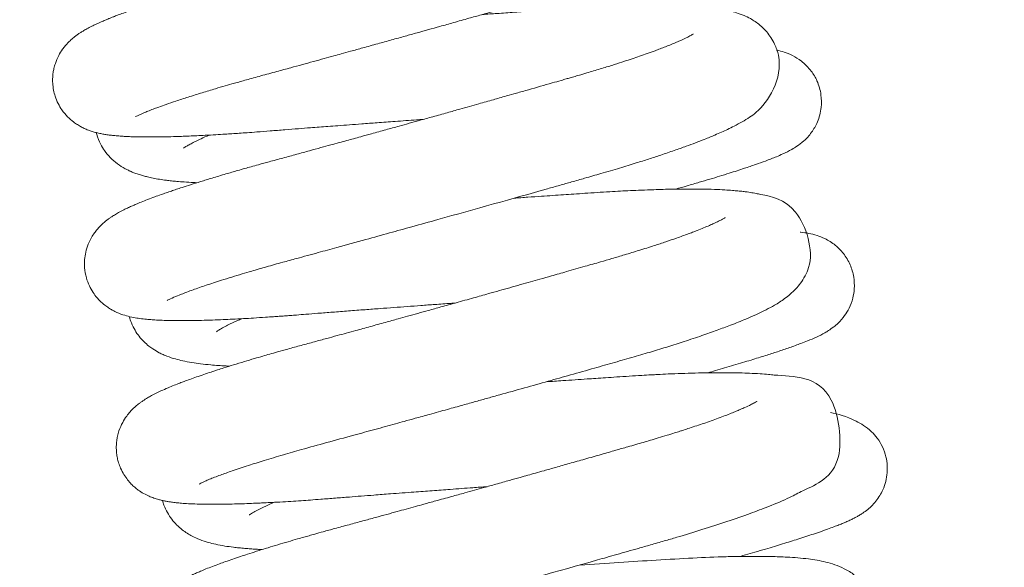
# Model space of a CAD drawing. Header units: inches. Extents: x 0 to 77643, y -44170 to 0.
# Tile 458 of 546: x 76272.43 to 76275.85, y -39523.13 to -39521.23. Entities that reach past the tile are written whole.
import ezdxf

# ---------------------------------------------------------------- set-up
doc = ezdxf.new("R2010")
doc.units = ezdxf.units.IN
doc.header["$MEASUREMENT"] = 0
doc.layers.get('0').update_dxf_attribs({"lineweight": 0})
doc.layers.get('Defpoints').update_dxf_attribs({"lineweight": 0})
doc.styles.get("Standard").update_dxf_attribs({"font": 'arial.ttf', "width": 0.75})
doc.dimstyles.get("Standard").update_dxf_attribs({"dimtxt": 0.18, "dimasz": 0.18, "dimexe": 0.18, "dimexo": 0.0625, "dimgap": 0.09, "dimtad": 0, "dimtih": 1, "dimtoh": 1, "dimdec": 4, "dimzin": 0, "dimdsep": 46, "dimtxsty": 'Standard', "dimcen": 0.09, "dimadec": 0, "dimazin": 0, "dimtfac": 1, "dimtdec": 4, "dimtofl": 0, "dimtmove": 0, "dimatfit": 3, "dimfxl": 1, "dimtolj": 1, "dimtzin": 0, "dimarcsym": 0})

# ---------------------------------------------------------------- blocks, each defined once
blk = doc.blocks.new('*D1798')
at = {"color": 0, "linetype": 'Continuous', "lineweight": -2}
for p, q in [((76255.676, -39499.3347), (76255.676, -39778.2568)), ((76392.3455, -39761.3342), (76392.3455, -39778.2568)), ((76362.3455, -39778.0768), (76285.676, -39778.0768))]:
    blk.add_line(p, q, dxfattribs=at)
at = {"color": 0}
for points in [[(76285.676, -39773.0768), (76285.676, -39783.0768), (76255.676, -39778.0768)], [(76362.3455, -39783.0768), (76362.3455, -39773.0768), (76392.3455, -39778.0768)]]:
    blk.add_solid(points, dxfattribs=at)
at = {"layer": 'Defpoints', "color": 0}
for p in [(76255.676, -39499.2722), (76392.3455, -39761.2717), (76255.676, -39778.0768)]:
    blk.add_point(p, dxfattribs=at)
at = {"linetype": 'Continuous', "lineweight": 20, "ltscale": 12, "insert": (76325.7482, -39757.5668), "char_height": 30, "attachment_point": 5}
blk.add_mtext('\\A1;C', dxfattribs=at)
blk = doc.blocks.new('A$C440D5DCA')
at = {"color": 7, "linetype": 'Continuous'}
for points, knots in [([(200.6, 2518.514), (200.605, 2518.516), (200.627, 2518.529), (200.702, 2518.566), (200.803, 2518.611), (200.924, 2518.663), (201.063, 2518.72), (201.235, 2518.786), (201.432, 2518.859), (201.671, 2518.944), (202.007, 2519.058), (202.423, 2519.193), (202.886, 2519.338), (203.321, 2519.468), (203.696, 2519.578), (204.05, 2519.679), (204.463, 2519.796), (204.953, 2519.93), (205.47, 2520.07), (205.952, 2520.202), (206.377, 2520.318), (206.763, 2520.424), (207.129, 2520.525), (207.451, 2520.613), (207.757, 2520.697), (208.091, 2520.79), (208.514, 2520.906), (208.989, 2521.038), (209.48, 2521.174), (209.936, 2521.301), (210.363, 2521.42), (210.765, 2521.532), (211.188, 2521.65), (211.656, 2521.781), (212.137, 2521.916), (212.6, 2522.046), (213.067, 2522.178), (213.565, 2522.318), (214.067, 2522.46), (214.515, 2522.587), (214.915, 2522.701), (215.313, 2522.814), (215.824, 2522.96), (216.321, 2523.108), (216.769, 2523.245), (217.113, 2523.353), (217.476, 2523.469), (217.876, 2523.601), (218.304, 2523.748), (218.721, 2523.898), (219.127, 2524.051), (219.485, 2524.194), (219.794, 2524.326), (220.073, 2524.454), (220.323, 2524.578), (220.518, 2524.685), (220.656, 2524.767), (220.757, 2524.83), (220.87, 2524.905), (220.987, 2524.992), (221.085, 2525.07), (221.167, 2525.143), (221.248, 2525.22), (221.353, 2525.329), (221.471, 2525.475), (221.591, 2525.656), (221.694, 2525.857), (221.776, 2526.078), (222.062, 2527.281), (220.758, 2528.403), (220.116, 2528.549), (219.894, 2528.598), (219.674, 2528.633), (219.472, 2528.659), (219.265, 2528.681), (219.038, 2528.7), (218.723, 2528.72), (218.346, 2528.734), (217.936, 2528.742), (217.549, 2528.743), (217.149, 2528.74), (216.729, 2528.731), (216.26, 2528.717), (215.767, 2528.698), (215.29, 2528.674), (214.894, 2528.652), (214.538, 2528.63), (214.161, 2528.605), (213.732, 2528.577), (213.298, 2528.547), (212.893, 2528.52), (212.512, 2528.494), (212.138, 2528.468), (211.814, 2528.446), (211.609, 2528.431), (211.532, 2528.426)], [0.829801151, 0.829801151, 0.829801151, 0.829801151, 0.829870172, 0.829958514, 0.830041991, 0.830105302, 0.830188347, 0.83027817, 0.830339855, 0.830438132, 0.830554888, 0.830687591, 0.830826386, 0.830947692, 0.83102904, 0.831106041, 0.831202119, 0.831314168, 0.83143109, 0.831531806, 0.831613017, 0.8316893, 0.831762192, 0.831828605, 0.831876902, 0.831939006, 0.832020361, 0.832117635, 0.832207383, 0.832296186, 0.832372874, 0.832446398, 0.83252094, 0.832610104, 0.83271005, 0.832792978, 0.832874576, 0.832979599, 0.833083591, 0.833172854, 0.833251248, 0.833330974, 0.83342391, 0.833579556, 0.833663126, 0.833736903, 0.833826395, 0.833932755, 0.834047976, 0.834176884, 0.834298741, 0.834430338, 0.834542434, 0.834640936, 0.834762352, 0.834865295, 0.834906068, 0.83495458, 0.835011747, 0.835068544, 0.835117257, 0.835151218, 0.835182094, 0.8352299, 0.835289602, 0.835346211, 0.835398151, 0.835452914, 0.835506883, 0.836188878, 0.836261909, 0.836359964, 0.836439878, 0.836533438, 0.83659511, 0.836673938, 0.836779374, 0.836918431, 0.83703371, 0.837142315, 0.837241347, 0.837350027, 0.837458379, 0.837578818, 0.83768838, 0.837773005, 0.83783221, 0.83791218, 0.838005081, 0.838090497, 0.838168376, 0.838240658, 0.838308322, 0.838379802, 0.838422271, 0.838422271, 0.838422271, 0.838422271]), ([(218.854, 2527.752), (218.854, 2527.751), (218.849, 2527.748), (218.83, 2527.736), (218.798, 2527.717), (218.766, 2527.699), (218.722, 2527.675), (218.668, 2527.647), (218.612, 2527.619), (218.562, 2527.595), (218.507, 2527.569), (218.428, 2527.533), (218.31, 2527.48), (218.134, 2527.406), (217.932, 2527.324), (217.721, 2527.243), (217.53, 2527.172), (217.341, 2527.103), (217.147, 2527.034), (216.939, 2526.963), (216.69, 2526.878), (216.386, 2526.778), (216.024, 2526.663), (215.645, 2526.545), (215.286, 2526.437), (214.961, 2526.341), (214.62, 2526.242), (214.236, 2526.132), (213.818, 2526.013), (213.418, 2525.899), (213.064, 2525.798), (212.748, 2525.708), (212.429, 2525.618), (212.059, 2525.513), (211.634, 2525.393), (211.216, 2525.275), (210.833, 2525.168), (210.444, 2525.059), (210, 2524.934), (209.498, 2524.794), (209.005, 2524.657), (208.557, 2524.533), (208.177, 2524.427), (207.85, 2524.337), (207.524, 2524.247), (207.109, 2524.132), (206.597, 2523.991), (206.039, 2523.838), (205.5, 2523.691), (204.975, 2523.548), (204.506, 2523.421), (204.114, 2523.315), (203.796, 2523.228), (203.486, 2523.142), (203.148, 2523.046), (202.786, 2522.942), (202.324, 2522.807), (201.801, 2522.649), (201.257, 2522.478), (200.881, 2522.354), (200.639, 2522.272), (200.495, 2522.222), (200.32, 2522.16), (200.134, 2522.093), (199.977, 2522.034), (199.858, 2521.988), (199.764, 2521.951), (199.657, 2521.909), (199.533, 2521.857), (199.387, 2521.795), (199.233, 2521.725), (199.065, 2521.644), (198.92, 2521.569), (198.783, 2521.49), (198.679, 2521.425), (198.585, 2521.362), (198.48, 2521.283), (198.363, 2521.186), (198.251, 2521.078), (198.149, 2520.963), (198.047, 2520.832), (197.921, 2520.633), (197.822, 2520.402), (197.764, 2520.199), (197.733, 2520.039), (197.716, 2519.868), (197.716, 2519.663), (197.744, 2519.441), (197.806, 2519.203), (197.903, 2518.969), (198.047, 2518.727), (198.232, 2518.507), (198.418, 2518.345), (198.579, 2518.233), (198.722, 2518.151), (198.853, 2518.089), (198.994, 2518.033), (199.135, 2517.987), (199.279, 2517.948), (199.422, 2517.918), (199.569, 2517.892), (199.72, 2517.872), (199.851, 2517.857), (199.965, 2517.847), (200.063, 2517.84), (200.182, 2517.832), (200.34, 2517.823), (200.592, 2517.814), (200.886, 2517.809), (201.22, 2517.809), (201.55, 2517.813), (201.872, 2517.821), (202.18, 2517.83), (202.452, 2517.841), (202.729, 2517.853), (203.033, 2517.868), (203.36, 2517.886), (203.671, 2517.904), (203.944, 2517.922), (204.199, 2517.939), (204.488, 2517.959), (204.844, 2517.985), (205.281, 2518.02), (205.764, 2518.058), (206.232, 2518.095), (206.631, 2518.126), (206.97, 2518.152), (207.288, 2518.176), (207.638, 2518.202), (208.029, 2518.232), (208.481, 2518.266), (209.009, 2518.305), (209.645, 2518.352), (210.182, 2518.391), (210.509, 2518.415), (210.586, 2518.42)], [0.165448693, 0.165448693, 0.165448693, 0.165448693, 0.165483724, 0.165534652, 0.165576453, 0.165606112, 0.16564631, 0.16570113, 0.165736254, 0.165766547, 0.165796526, 0.16583396, 0.165898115, 0.165976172, 0.166073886, 0.166142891, 0.166208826, 0.16627139, 0.166328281, 0.166389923, 0.166456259, 0.166541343, 0.166638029, 0.166735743, 0.166820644, 0.166891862, 0.166958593, 0.167047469, 0.167140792, 0.167222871, 0.167294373, 0.167355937, 0.167412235, 0.167483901, 0.167573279, 0.167658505, 0.167724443, 0.167791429, 0.167879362, 0.167975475, 0.168073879, 0.168157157, 0.168227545, 0.168288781, 0.168342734, 0.168413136, 0.168526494, 0.168639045, 0.16874099, 0.168849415, 0.168959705, 0.169034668, 0.169100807, 0.169168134, 0.16924162, 0.169331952, 0.169423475, 0.169579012, 0.169733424, 0.169875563, 0.169918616, 0.169964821, 0.170017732, 0.170096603, 0.170161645, 0.170195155, 0.170233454, 0.170273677, 0.170325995, 0.170390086, 0.170468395, 0.170540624, 0.170629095, 0.170693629, 0.170741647, 0.170784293, 0.170828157, 0.170888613, 0.170936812, 0.170971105, 0.171007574, 0.171068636, 0.171133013, 0.171169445, 0.171200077, 0.171232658, 0.171273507, 0.171321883, 0.171365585, 0.171419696, 0.171472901, 0.171538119, 0.171600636, 0.171639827, 0.171679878, 0.171725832, 0.171775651, 0.17182457, 0.171888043, 0.171949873, 0.17200982, 0.172080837, 0.172148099, 0.172188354, 0.172226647, 0.172272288, 0.172335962, 0.172421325, 0.172549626, 0.172650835, 0.172748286, 0.172854, 0.172930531, 0.17300347, 0.173070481, 0.17314315, 0.173230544, 0.173305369, 0.173359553, 0.173416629, 0.173475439, 0.173548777, 0.173645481, 0.173749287, 0.173843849, 0.173923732, 0.17398252, 0.174039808, 0.174105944, 0.174180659, 0.174259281, 0.17435702, 0.174471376, 0.174607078, 0.174648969, 0.174648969, 0.174648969, 0.174648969]), ([(201.697, 2512.139), (201.697, 2512.14), (201.7, 2512.141), (201.739, 2512.164), (201.894, 2512.238), (202.193, 2512.361), (202.568, 2512.502), (203.039, 2512.665), (203.502, 2512.816), (203.927, 2512.948), (204.282, 2513.056), (204.677, 2513.173), (205.144, 2513.307), (205.667, 2513.454), (206.264, 2513.616), (206.892, 2513.787), (207.692, 2514.006), (208.519, 2514.233), (209.394, 2514.475), (210.229, 2514.706), (212.073, 2515.218), (213.84, 2515.714), (215.32, 2516.132), (215.749, 2516.254), (216.23, 2516.391), (216.79, 2516.55), (217.391, 2516.728), (217.94, 2516.895), (218.413, 2517.045), (218.855, 2517.19), (219.294, 2517.338), (219.691, 2517.479), (220.038, 2517.608), (220.373, 2517.737), (220.753, 2517.893), (221.094, 2518.044), (221.404, 2518.196), (221.653, 2518.33), (221.905, 2518.488), (222.426, 2518.837), (223.17, 2519.95), (222.781, 2521.074), (222.537, 2521.442), (222.254, 2521.716), (221.964, 2521.908), (221.696, 2522.034), (221.459, 2522.119), (221.22, 2522.183), (220.995, 2522.229), (220.761, 2522.267), (220.54, 2522.294), (220.288, 2522.319), (219.985, 2522.342), (219.617, 2522.359), (219.239, 2522.37), (218.862, 2522.374), (218.461, 2522.373), (218.031, 2522.367), (217.614, 2522.356), (217.204, 2522.342), (216.763, 2522.323), (216.278, 2522.299), (215.78, 2522.27), (215.33, 2522.24), (214.867, 2522.209), (214.35, 2522.174), (213.765, 2522.135), (213.182, 2522.094), (212.808, 2522.069), (212.637, 2522.057), (212.637, 2522.057)], [0.816938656, 0.816938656, 0.816938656, 0.816938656, 0.816961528, 0.817039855, 0.817222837, 0.817371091, 0.817549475, 0.817713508, 0.817877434, 0.817981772, 0.818075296, 0.818160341, 0.818284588, 0.818412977, 0.818519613, 0.818676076, 0.818807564, 0.819005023, 0.819162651, 0.819308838, 0.81947703, 0.82019648, 0.820279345, 0.820364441, 0.820457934, 0.820578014, 0.82072209, 0.820856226, 0.820960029, 0.821067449, 0.821193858, 0.82131358, 0.821410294, 0.821510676, 0.821639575, 0.82180877, 0.821906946, 0.822031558, 0.822149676, 0.822262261, 0.822799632, 0.822885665, 0.822993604, 0.823076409, 0.823184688, 0.823261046, 0.823364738, 0.823457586, 0.82355397, 0.823644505, 0.823739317, 0.823810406, 0.823928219, 0.824060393, 0.824171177, 0.824274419, 0.82438425, 0.824497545, 0.824606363, 0.824689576, 0.824786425, 0.824907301, 0.82500686, 0.825102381, 0.825184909, 0.825286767, 0.825408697, 0.825522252, 0.825616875, 0.825616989, 0.825616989, 0.825616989, 0.825616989]), ([(219.959, 2521.382), (219.959, 2521.383), (219.945, 2521.372), (219.903, 2521.347), (219.839, 2521.311), (219.779, 2521.281), (219.718, 2521.25), (219.664, 2521.224), (219.603, 2521.195), (219.509, 2521.152), (219.37, 2521.091), (219.192, 2521.017), (219.001, 2520.941), (218.815, 2520.87), (218.645, 2520.806), (218.495, 2520.751), (218.32, 2520.689), (218.1, 2520.612), (217.837, 2520.523), (217.546, 2520.427), (217.198, 2520.315), (216.785, 2520.186), (216.394, 2520.068), (216.08, 2519.976), (215.866, 2519.914), (215.696, 2519.865), (215.536, 2519.819), (215.327, 2519.759), (214.898, 2519.636), (214.379, 2519.488), (213.846, 2519.337), (213.508, 2519.241), (213.241, 2519.165), (212.92, 2519.075), (212.465, 2518.946), (211.929, 2518.796), (211.4, 2518.647), (210.931, 2518.516), (210.489, 2518.393), (210.097, 2518.284), (209.706, 2518.175), (209.271, 2518.055), (208.828, 2517.932), (208.455, 2517.829), (208.17, 2517.751), (207.92, 2517.682), (207.654, 2517.609), (207.354, 2517.527), (207.012, 2517.433), (206.618, 2517.325), (206.176, 2517.205), (205.707, 2517.077), (205.263, 2516.958), (204.897, 2516.857), (204.618, 2516.78), (204.379, 2516.713), (204.084, 2516.629), (203.701, 2516.518), (203.27, 2516.39), (202.863, 2516.266), (202.515, 2516.157), (202.241, 2516.068), (202.021, 2515.996), (201.837, 2515.934), (201.658, 2515.873), (201.465, 2515.805), (201.247, 2515.726), (201.015, 2515.639), (200.801, 2515.555), (200.625, 2515.483), (200.483, 2515.421), (200.34, 2515.357), (200.18, 2515.28), (200.017, 2515.195), (199.869, 2515.11), (199.754, 2515.036), (199.656, 2514.967), (199.557, 2514.892), (199.444, 2514.795), (199.336, 2514.687), (199.237, 2514.573), (199.14, 2514.444), (199.04, 2514.28), (198.941, 2514.072), (198.865, 2513.831), (198.821, 2513.551), (198.82, 2513.251), (198.875, 2512.94), (198.982, 2512.651), (199.112, 2512.42), (199.245, 2512.245), (199.371, 2512.111), (199.499, 2511.997), (199.624, 2511.904), (199.758, 2511.82), (199.937, 2511.726), (200.165, 2511.637), (200.406, 2511.572), (200.636, 2511.528), (200.859, 2511.498), (201.063, 2511.478), (201.281, 2511.462), (201.514, 2511.451), (201.776, 2511.443), (202.032, 2511.44), (202.28, 2511.44), (202.558, 2511.442), (202.885, 2511.449), (203.253, 2511.46), (203.615, 2511.474), (203.973, 2511.49), (204.327, 2511.508), (204.706, 2511.53), (205.057, 2511.553), (205.354, 2511.573), (205.578, 2511.589), (205.772, 2511.603), (205.975, 2511.618), (206.221, 2511.637), (206.538, 2511.663), (206.953, 2511.695), (207.443, 2511.733), (207.989, 2511.776), (208.54, 2511.818), (209.067, 2511.858), (209.555, 2511.894), (210.028, 2511.929), (210.505, 2511.965), (211.01, 2512.001), (211.407, 2512.03), (211.641, 2512.047), (211.691, 2512.051)], [0.178304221, 0.178304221, 0.178304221, 0.178304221, 0.178369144, 0.178454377, 0.178507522, 0.178565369, 0.1786045, 0.178635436, 0.178665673, 0.178713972, 0.178789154, 0.178870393, 0.178947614, 0.179015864, 0.179075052, 0.179122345, 0.179165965, 0.179243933, 0.179317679, 0.179391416, 0.179483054, 0.179589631, 0.179698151, 0.179759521, 0.179804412, 0.179841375, 0.17987158, 0.179909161, 0.179975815, 0.180143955, 0.180228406, 0.180295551, 0.180344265, 0.18038474, 0.180483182, 0.180606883, 0.18069043, 0.180783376, 0.180871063, 0.1809393, 0.181004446, 0.181090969, 0.181185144, 0.181256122, 0.18130385, 0.181349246, 0.181400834, 0.18145853, 0.181525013, 0.181603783, 0.181694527, 0.181793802, 0.181895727, 0.181977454, 0.182033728, 0.182082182, 0.182139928, 0.182238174, 0.182356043, 0.182461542, 0.182557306, 0.182643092, 0.182699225, 0.182756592, 0.182814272, 0.182872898, 0.182951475, 0.183043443, 0.18313318, 0.183208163, 0.18326504, 0.18332479, 0.183406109, 0.18349666, 0.183569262, 0.183628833, 0.183666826, 0.183708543, 0.183764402, 0.18380979, 0.183847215, 0.183886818, 0.183932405, 0.183975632, 0.184038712, 0.184090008, 0.184147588, 0.184216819, 0.184276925, 0.184331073, 0.184377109, 0.184415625, 0.184449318, 0.184491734, 0.184529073, 0.184566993, 0.184662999, 0.184763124, 0.184863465, 0.184963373, 0.185059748, 0.185133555, 0.185235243, 0.185336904, 0.185422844, 0.185501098, 0.185580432, 0.185684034, 0.18579103, 0.185888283, 0.185971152, 0.186063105, 0.186146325, 0.186238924, 0.186302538, 0.186343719, 0.186384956, 0.186427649, 0.186472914, 0.186539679, 0.186624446, 0.186725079, 0.186831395, 0.186942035, 0.187039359, 0.187127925, 0.187212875, 0.187299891, 0.187389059, 0.187488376, 0.187515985, 0.187515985, 0.187515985, 0.187515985]), ([(219.348, 2516), (219.482, 2516.038), (219.761, 2516.118), (220.157, 2516.234), (220.531, 2516.345), (220.878, 2516.451), (221.288, 2516.578), (221.71, 2516.714), (222.125, 2516.855), (222.499, 2516.989), (222.806, 2517.107), (223.101, 2517.234), (223.324, 2517.342), (223.556, 2517.483), (223.786, 2517.65), (224.062, 2517.942), (224.294, 2518.345), (224.414, 2518.799), (224.408, 2519.294), (224.281, 2519.732), (224.041, 2520.137), (223.731, 2520.444), (223.391, 2520.65), (223.106, 2520.76), (222.94, 2520.803), (222.859, 2520.82), (222.85, 2520.822)], [0.82533871, 0.82533871, 0.82533871, 0.82533871, 0.825435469, 0.825544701, 0.825644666, 0.825739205, 0.825842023, 0.826015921, 0.826161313, 0.82629998, 0.826480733, 0.826598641, 0.826770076, 0.826853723, 0.826950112, 0.827047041, 0.827132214, 0.827235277, 0.827319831, 0.827417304, 0.827494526, 0.827596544, 0.827681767, 0.827771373, 0.827862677, 0.827873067, 0.827873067, 0.827873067, 0.827873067]), ([(199.231, 2517.961), (199.237, 2517.938), (199.274, 2517.805), (199.365, 2517.579), (199.522, 2517.321), (199.726, 2517.076), (199.977, 2516.862), (200.185, 2516.733), (200.345, 2516.652), (200.455, 2516.602), (200.579, 2516.553), (200.727, 2516.501), (200.869, 2516.46), (201.028, 2516.419), (201.205, 2516.381), (201.433, 2516.34), (201.642, 2516.311), (201.843, 2516.287), (202.049, 2516.266), (202.299, 2516.246), (202.535, 2516.231), (202.685, 2516.224), (202.725, 2516.222)], [0.167095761, 0.167095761, 0.167095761, 0.167095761, 0.167111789, 0.167186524, 0.167247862, 0.167317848, 0.167401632, 0.167496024, 0.167534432, 0.167571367, 0.167617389, 0.16767664, 0.167733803, 0.167790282, 0.167868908, 0.167953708, 0.168041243, 0.168105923, 0.168168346, 0.168253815, 0.168354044, 0.168389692, 0.168389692, 0.168389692, 0.168389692]), ([(202.26, 2517.419), (202.26, 2517.419), (202.263, 2517.421), (202.297, 2517.446), (202.387, 2517.502), (202.563, 2517.599), (202.808, 2517.721), (203.052, 2517.829), (203.154, 2517.872)], [0.8343070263, 0.8343070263, 0.8343070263, 0.8343070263, 0.8343321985, 0.834434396, 0.8345326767, 0.8346228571, 0.834809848, 0.8349292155, 0.8349292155, 0.8349292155, 0.8349292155]), ([(202.801, 2505.77), (202.801, 2505.77), (202.807, 2505.771), (202.851, 2505.798), (202.983, 2505.86), (203.204, 2505.954), (203.511, 2506.074), (203.964, 2506.235), (204.478, 2506.406), (205.071, 2506.592), (205.694, 2506.778), (206.41, 2506.984), (207.226, 2507.208), (207.967, 2507.41), (208.533, 2507.564), (208.9, 2507.665), (209.26, 2507.764), (209.603, 2507.858), (209.947, 2507.953), (210.341, 2508.062), (210.84, 2508.2), (211.394, 2508.353), (211.932, 2508.503), (212.401, 2508.633), (212.826, 2508.752), (213.388, 2508.909), (214.09, 2509.105), (214.909, 2509.335), (215.723, 2509.564), (216.494, 2509.782), (217.23, 2509.992), (217.891, 2510.18), (218.505, 2510.361), (219.086, 2510.538), (219.674, 2510.725), (220.249, 2510.917), (220.785, 2511.105), (221.295, 2511.295), (221.74, 2511.473), (222.148, 2511.651), (222.474, 2511.807), (222.745, 2511.954), (222.954, 2512.081), (223.133, 2512.202), (223.322, 2512.35), (223.505, 2512.523), (223.684, 2512.735), (223.839, 2512.978), (224.194, 2513.743), (223.606, 2515.587), (222.59, 2515.752), (222.127, 2515.855), (221.971, 2515.881), (221.819, 2515.903), (221.674, 2515.921), (221.506, 2515.939), (221.294, 2515.957), (221.032, 2515.975), (220.671, 2515.992), (220.229, 2516.003), (219.734, 2516.005), (219.294, 2516), (218.913, 2515.992), (218.555, 2515.981), (218.176, 2515.967), (217.788, 2515.95), (217.425, 2515.931), (217.04, 2515.909), (216.628, 2515.884), (216.211, 2515.856), (215.82, 2515.83), (215.448, 2515.804), (215.073, 2515.779), (214.663, 2515.751), (214.216, 2515.72), (213.896, 2515.698), (213.734, 2515.687)], [0.804147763, 0.804147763, 0.804147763, 0.804147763, 0.804166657, 0.804278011, 0.804413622, 0.804511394, 0.80469396, 0.804851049, 0.805035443, 0.805193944, 0.80536588, 0.805518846, 0.805712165, 0.805909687, 0.805984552, 0.806056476, 0.806129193, 0.806197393, 0.806256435, 0.806328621, 0.806423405, 0.806540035, 0.80664085, 0.806725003, 0.806802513, 0.806878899, 0.807039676, 0.807197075, 0.807345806, 0.807512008, 0.807656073, 0.807799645, 0.80793365, 0.808064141, 0.808203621, 0.808364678, 0.808515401, 0.808658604, 0.808837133, 0.808968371, 0.809120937, 0.809248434, 0.80933336, 0.80941606, 0.8095069, 0.809597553, 0.809670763, 0.80974694, 0.809819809, 0.810252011, 0.810683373, 0.810749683, 0.810831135, 0.810875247, 0.810930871, 0.811001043, 0.811066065, 0.811159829, 0.811275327, 0.811419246, 0.811560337, 0.811686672, 0.811765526, 0.811844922, 0.811945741, 0.81202928, 0.812105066, 0.812183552, 0.812275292, 0.812362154, 0.812437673, 0.812509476, 0.812581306, 0.812654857, 0.812743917, 0.812833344, 0.812833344, 0.812833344, 0.812833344]), ([(221.062, 2515.011), (221.062, 2515.011), (221.06, 2515.009), (221.042, 2514.998), (221, 2514.973), (220.937, 2514.938), (220.84, 2514.889), (220.767, 2514.853), (220.661, 2514.804), (220.515, 2514.739), (220.323, 2514.658), (220.12, 2514.577), (219.939, 2514.507), (219.709, 2514.421), (219.401, 2514.31), (219.009, 2514.175), (218.576, 2514.032), (218.097, 2513.881), (217.602, 2513.73), (217.154, 2513.597), (216.697, 2513.465), (216.175, 2513.316), (215.605, 2513.153), (215.079, 2513.003), (214.661, 2512.885), (214.304, 2512.784), (213.956, 2512.686), (213.594, 2512.584), (213.223, 2512.479), (212.804, 2512.362), (212.303, 2512.221), (211.75, 2512.067), (211.226, 2511.921), (210.784, 2511.798), (210.397, 2511.691), (210.047, 2511.594), (209.671, 2511.49), (209.239, 2511.371), (208.748, 2511.236), (208.295, 2511.112), (207.915, 2511.008), (207.578, 2510.916), (207.208, 2510.816), (206.788, 2510.701), (206.337, 2510.58), (205.911, 2510.463), (205.55, 2510.362), (205.261, 2510.28), (204.994, 2510.203), (204.701, 2510.117), (204.36, 2510.016), (204.002, 2509.907), (203.692, 2509.81), (203.47, 2509.739), (203.326, 2509.692), (203.16, 2509.638), (202.966, 2509.573), (202.714, 2509.486), (202.485, 2509.405), (202.296, 2509.336), (202.115, 2509.267), (201.926, 2509.194), (201.705, 2509.103), (201.491, 2509.009), (201.29, 2508.913), (201.148, 2508.839), (201.044, 2508.78), (200.972, 2508.738), (200.89, 2508.686), (200.802, 2508.627), (200.728, 2508.572), (200.65, 2508.511), (200.56, 2508.434), (200.483, 2508.359), (200.404, 2508.275), (200.348, 2508.209), (200.262, 2508.098), (200.138, 2507.906), (200.031, 2507.663), (199.97, 2507.443), (199.938, 2507.262), (199.924, 2507.064), (199.933, 2506.863), (199.963, 2506.672), (200.008, 2506.498), (200.08, 2506.305), (200.186, 2506.102), (200.314, 2505.92), (200.442, 2505.775), (200.568, 2505.658), (200.712, 2505.545), (200.885, 2505.437), (201.063, 2505.349), (201.24, 2505.281), (201.383, 2505.238), (201.511, 2505.205), (201.631, 2505.18), (201.751, 2505.159), (201.867, 2505.142), (201.993, 2505.126), (202.155, 2505.11), (202.379, 2505.093), (202.651, 2505.08), (202.942, 2505.073), (203.219, 2505.07), (203.45, 2505.071), (203.664, 2505.073), (203.904, 2505.077), (204.2, 2505.085), (204.522, 2505.096), (204.796, 2505.108), (205.032, 2505.119), (205.288, 2505.131), (205.613, 2505.149), (205.975, 2505.171), (206.328, 2505.194), (206.673, 2505.218), (207.069, 2505.248), (207.519, 2505.283), (207.99, 2505.321), (208.437, 2505.355), (208.912, 2505.392), (209.519, 2505.439), (210.195, 2505.49), (210.889, 2505.542), (211.572, 2505.592), (212.207, 2505.639), (212.633, 2505.67), (212.797, 2505.681)], [0.191171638, 0.191171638, 0.191171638, 0.191171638, 0.19120127, 0.191260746, 0.19131703, 0.191380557, 0.191455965, 0.191503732, 0.191557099, 0.191636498, 0.191727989, 0.191814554, 0.191877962, 0.19193021, 0.192058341, 0.192166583, 0.19227758, 0.192412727, 0.192533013, 0.192633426, 0.192721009, 0.192834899, 0.1929679, 0.193073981, 0.193152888, 0.193216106, 0.193283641, 0.193355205, 0.193424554, 0.193495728, 0.193593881, 0.193708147, 0.193806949, 0.193888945, 0.193956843, 0.19402557, 0.194087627, 0.19417097, 0.19427382, 0.194372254, 0.194437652, 0.194500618, 0.194575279, 0.194664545, 0.194762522, 0.194862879, 0.194944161, 0.195006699, 0.19506262, 0.195133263, 0.195219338, 0.195318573, 0.195413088, 0.19547501, 0.195511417, 0.195539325, 0.195618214, 0.195700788, 0.195778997, 0.195849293, 0.195905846, 0.19598323, 0.196073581, 0.196184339, 0.196275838, 0.196363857, 0.196396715, 0.196432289, 0.196472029, 0.196516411, 0.19655238, 0.196582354, 0.196625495, 0.196664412, 0.196686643, 0.196710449, 0.196737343, 0.196798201, 0.196868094, 0.196908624, 0.196940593, 0.196979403, 0.197026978, 0.197061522, 0.197093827, 0.197134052, 0.197185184, 0.19723173, 0.197272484, 0.197308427, 0.197345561, 0.197401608, 0.197462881, 0.197520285, 0.197582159, 0.19763099, 0.197679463, 0.197737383, 0.197790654, 0.19783283, 0.197906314, 0.198001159, 0.198114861, 0.198228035, 0.1983192, 0.198397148, 0.198451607, 0.198516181, 0.198610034, 0.198706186, 0.198779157, 0.198824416, 0.198884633, 0.198969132, 0.199057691, 0.199136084, 0.1992069, 0.199284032, 0.199390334, 0.199488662, 0.199570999, 0.199656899, 0.199767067, 0.199920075, 0.200037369, 0.200151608, 0.200294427, 0.200383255, 0.200383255, 0.200383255, 0.200383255]), ([(220.466, 2509.632), (220.554, 2509.657), (220.861, 2509.744), (221.374, 2509.894), (221.954, 2510.069), (222.457, 2510.226), (222.903, 2510.37), (223.316, 2510.51), (223.656, 2510.633), (223.963, 2510.752), (224.229, 2510.865), (224.47, 2510.984), (224.656, 2511.095), (224.813, 2511.203), (225.004, 2511.365), (225.202, 2511.587), (225.379, 2511.878), (225.501, 2512.199), (225.56, 2512.568), (225.542, 2512.966), (225.416, 2513.39), (225.186, 2513.771), (224.876, 2514.083), (224.527, 2514.294), (224.226, 2514.408), (223.951, 2514.474), (223.774, 2514.499), (223.678, 2514.51), (223.669, 2514.511)], [0.812531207, 0.812531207, 0.812531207, 0.812531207, 0.812594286, 0.812755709, 0.812924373, 0.813076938, 0.813215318, 0.813371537, 0.813538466, 0.813648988, 0.813807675, 0.813967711, 0.814031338, 0.814107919, 0.814166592, 0.814247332, 0.814309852, 0.814383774, 0.814448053, 0.814527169, 0.814612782, 0.814702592, 0.814785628, 0.814885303, 0.814972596, 0.815082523, 0.815205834, 0.815218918, 0.815218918, 0.815218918, 0.815218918]), ([(200.382, 2511.571), (200.402, 2511.499), (200.456, 2511.338), (200.573, 2511.103), (200.712, 2510.9), (200.888, 2510.703), (201.047, 2510.564), (201.226, 2510.434), (201.394, 2510.337), (201.557, 2510.259), (201.744, 2510.182), (201.968, 2510.109), (202.252, 2510.038), (202.537, 2509.985), (202.862, 2509.939), (203.168, 2509.907), (203.457, 2509.884), (203.677, 2509.871), (203.806, 2509.864), (203.859, 2509.861)], [0.179972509, 0.179972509, 0.179972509, 0.179972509, 0.180020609, 0.180082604, 0.18014225, 0.180197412, 0.180256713, 0.180303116, 0.18037982, 0.180430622, 0.18047894, 0.180592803, 0.180693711, 0.180818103, 0.180927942, 0.181051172, 0.181140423, 0.181210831, 0.181258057, 0.181258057, 0.181258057, 0.181258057]), ([(203.404, 2511.053), (203.405, 2511.048), (203.433, 2511.086), (203.536, 2511.143), (203.689, 2511.229), (203.908, 2511.338), (204.111, 2511.431), (204.256, 2511.494), (204.284, 2511.506)], [0.8214637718, 0.8214637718, 0.8214637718, 0.8214637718, 0.8215717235, 0.8216790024, 0.8217988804, 0.8218961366, 0.8220374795, 0.8220709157, 0.8220709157, 0.8220709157, 0.8220709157]), ([(203.907, 2499.401), (203.907, 2499.4), (203.909, 2499.402), (203.933, 2499.415), (203.99, 2499.444), (204.072, 2499.483), (204.193, 2499.536), (204.344, 2499.597), (204.496, 2499.657), (204.642, 2499.712), (204.799, 2499.769), (205.758, 2500.109), (208.178, 2500.804), (212.493, 2501.976), (215.388, 2502.789), (216.963, 2503.233), (217.312, 2503.332), (217.679, 2503.436), (218.069, 2503.546), (218.495, 2503.668), (218.94, 2503.795), (219.546, 2503.972), (220.292, 2504.199), (221.151, 2504.477), (221.919, 2504.744), (222.651, 2505.022), (223.267, 2505.277), (224.015, 2505.685), (225.275, 2506.151), (224.824, 2509.609), (223.33, 2509.485), (222.546, 2509.577), (222.263, 2509.598), (221.931, 2509.616), (221.587, 2509.628), (221.254, 2509.634), (220.892, 2509.635), (220.485, 2509.632), (220.027, 2509.623), (219.561, 2509.609), (219.122, 2509.591), (218.769, 2509.574), (218.464, 2509.558), (218.137, 2509.54), (217.739, 2509.515), (217.32, 2509.487), (216.932, 2509.461), (216.589, 2509.438), (216.097, 2509.404), (215.523, 2509.365), (215.043, 2509.332), (214.85, 2509.318)], [0.791398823, 0.791398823, 0.791398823, 0.791398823, 0.791422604, 0.791498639, 0.79157539, 0.791636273, 0.791728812, 0.79182246, 0.791890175, 0.7919516, 0.792014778, 0.792082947, 0.793042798, 0.793760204, 0.794554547, 0.794616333, 0.794686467, 0.794762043, 0.794838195, 0.794924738, 0.795027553, 0.795122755, 0.795324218, 0.795542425, 0.795768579, 0.795966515, 0.796237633, 0.796435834, 0.797004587, 0.797436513, 0.798163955, 0.798238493, 0.798343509, 0.798465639, 0.798570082, 0.79866527, 0.798759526, 0.798873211, 0.798988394, 0.799104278, 0.799208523, 0.799289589, 0.799337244, 0.799407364, 0.799498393, 0.799586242, 0.799662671, 0.799729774, 0.799788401, 0.799948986, 0.800056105, 0.800056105, 0.800056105, 0.800056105]), ([(222.168, 2508.642), (222.168, 2508.642), (222.167, 2508.642), (222.149, 2508.629), (222.097, 2508.599), (222.016, 2508.555), (221.926, 2508.509), (221.777, 2508.439), (221.604, 2508.363), (221.443, 2508.295), (221.269, 2508.225), (221.062, 2508.145), (220.832, 2508.058), (220.584, 2507.969), (220.336, 2507.882), (220.081, 2507.795), (219.844, 2507.717), (219.644, 2507.652), (219.473, 2507.597), (219.284, 2507.537), (219.035, 2507.46), (218.755, 2507.375), (218.478, 2507.292), (218.22, 2507.216), (217.958, 2507.141), (217.641, 2507.05), (217.242, 2506.936), (216.747, 2506.794), (216.209, 2506.641), (215.681, 2506.492), (215.208, 2506.358), (214.813, 2506.246), (214.49, 2506.155), (214.214, 2506.078), (213.915, 2505.994), (213.546, 2505.89), (213.124, 2505.773), (212.719, 2505.66), (212.358, 2505.559), (211.981, 2505.454), (211.532, 2505.33), (211.057, 2505.198), (210.642, 2505.084), (210.3, 2504.99), (209.991, 2504.905), (209.661, 2504.814), (209.303, 2504.716), (208.904, 2504.607), (208.465, 2504.488), (207.994, 2504.359), (207.536, 2504.236), (207.143, 2504.128), (206.847, 2504.046), (206.624, 2503.983), (206.423, 2503.926), (206.178, 2503.856), (205.878, 2503.769), (205.536, 2503.667), (205.167, 2503.556), (204.817, 2503.447), (204.499, 2503.345), (204.224, 2503.255), (203.967, 2503.168), (203.727, 2503.084), (203.494, 2503.001), (203.267, 2502.916), (203.047, 2502.83), (202.861, 2502.754), (202.711, 2502.69), (202.572, 2502.628), (202.446, 2502.568), (202.331, 2502.51), (202.239, 2502.461), (202.154, 2502.414), (202.069, 2502.363), (201.974, 2502.303), (201.868, 2502.23), (201.766, 2502.151), (201.672, 2502.07), (201.575, 2501.977), (201.473, 2501.866), (201.354, 2501.712), (201.235, 2501.518), (201.129, 2501.273), (201.052, 2500.988), (201.025, 2500.702), (201.043, 2500.451), (201.078, 2500.261), (201.13, 2500.078), (201.208, 2499.888), (201.306, 2499.712), (201.412, 2499.562), (201.53, 2499.423), (201.677, 2499.285), (201.799, 2499.191), (201.922, 2499.11), (202.03, 2499.048), (202.201, 2498.966), (202.362, 2498.906), (202.534, 2498.855), (202.683, 2498.821), (202.857, 2498.788), (203.062, 2498.76), (203.328, 2498.734), (203.616, 2498.716), (203.956, 2498.705), (204.316, 2498.7), (204.713, 2498.702), (205.093, 2498.71), (205.419, 2498.72), (205.731, 2498.731), (206.038, 2498.744), (206.388, 2498.762), (206.724, 2498.78), (207.027, 2498.799), (207.31, 2498.817), (207.671, 2498.841), (208.142, 2498.875), (208.695, 2498.92), (209.225, 2498.961), (209.722, 2499), (210.147, 2499.033), (210.508, 2499.061), (210.81, 2499.083), (211.105, 2499.106), (211.393, 2499.128), (211.706, 2499.151), (212.083, 2499.179), (212.525, 2499.212), (213.019, 2499.248), (213.478, 2499.281), (213.779, 2499.303), (213.902, 2499.312)], [0.204038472, 0.204038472, 0.204038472, 0.204038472, 0.204044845, 0.204129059, 0.20420464, 0.204269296, 0.20432367, 0.204441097, 0.204520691, 0.204584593, 0.204655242, 0.204733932, 0.204815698, 0.20489453, 0.204973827, 0.20504341, 0.205114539, 0.205167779, 0.20520241, 0.205247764, 0.205311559, 0.20538657, 0.205448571, 0.205504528, 0.205561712, 0.205623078, 0.205710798, 0.205815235, 0.205930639, 0.206036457, 0.206128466, 0.206206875, 0.206264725, 0.20631396, 0.206364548, 0.206434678, 0.206523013, 0.206602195, 0.20666286, 0.206726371, 0.206814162, 0.206916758, 0.206995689, 0.207051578, 0.207113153, 0.207174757, 0.207244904, 0.207324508, 0.207413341, 0.207511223, 0.207616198, 0.207704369, 0.20776767, 0.207813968, 0.207855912, 0.207905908, 0.20798473, 0.208073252, 0.208161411, 0.208270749, 0.208358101, 0.208434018, 0.208517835, 0.208599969, 0.208672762, 0.208761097, 0.20885231, 0.208933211, 0.208994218, 0.20905155, 0.209124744, 0.209176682, 0.209221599, 0.209263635, 0.209303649, 0.209350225, 0.209401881, 0.209453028, 0.209489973, 0.209526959, 0.209574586, 0.209614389, 0.20967488, 0.209730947, 0.209786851, 0.209856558, 0.209902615, 0.209936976, 0.209970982, 0.21001571, 0.2100606, 0.210092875, 0.210129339, 0.210176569, 0.210219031, 0.210246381, 0.210286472, 0.210327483, 0.210395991, 0.210469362, 0.210525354, 0.210587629, 0.210698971, 0.210799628, 0.210937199, 0.211049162, 0.211182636, 0.211312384, 0.211426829, 0.211521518, 0.211583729, 0.211675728, 0.211759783, 0.211843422, 0.211916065, 0.21197042, 0.212035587, 0.212155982, 0.212274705, 0.21238003, 0.212477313, 0.212569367, 0.212626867, 0.212684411, 0.212740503, 0.212793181, 0.212845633, 0.212914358, 0.21300146, 0.213087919, 0.213184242, 0.213251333, 0.213251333, 0.213251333, 0.213251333]), ([(221.575, 2503.261), (221.642, 2503.28), (221.816, 2503.33), (222.115, 2503.416), (222.45, 2503.514), (222.773, 2503.61), (223.064, 2503.699), (223.335, 2503.782), (223.604, 2503.867), (223.871, 2503.952), (224.144, 2504.042), (224.417, 2504.135), (224.666, 2504.224), (224.88, 2504.304), (225.046, 2504.368), (225.187, 2504.426), (225.325, 2504.485), (225.451, 2504.544), (225.57, 2504.603), (225.684, 2504.665), (225.81, 2504.741), (225.956, 2504.841), (226.131, 2504.99), (226.296, 2505.169), (226.432, 2505.364), (226.553, 2505.592), (226.646, 2505.86), (226.693, 2506.142), (226.696, 2506.432), (226.651, 2506.737), (226.535, 2507.066), (226.359, 2507.359), (226.132, 2507.615), (225.873, 2507.818), (225.317, 2508.101), (224.969, 2508.209), (224.718, 2508.248)], [0.799722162, 0.799722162, 0.799722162, 0.799722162, 0.799769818, 0.799848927, 0.799945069, 0.800030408, 0.800110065, 0.800191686, 0.800270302, 0.800360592, 0.800453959, 0.800557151, 0.800667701, 0.800761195, 0.800841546, 0.8009121, 0.800977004, 0.801052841, 0.801118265, 0.801175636, 0.801231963, 0.80130688, 0.801368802, 0.801425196, 0.801476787, 0.801523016, 0.801584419, 0.801643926, 0.801691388, 0.80175176, 0.801822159, 0.801891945, 0.801952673, 0.802030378, 0.80210413, 0.802421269, 0.802421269, 0.802421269, 0.802421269]), ([(201.528, 2505.201), (201.543, 2505.146), (201.591, 2505), (201.695, 2504.779), (201.847, 2504.549), (202.024, 2504.348), (202.214, 2504.183), (202.394, 2504.059), (202.587, 2503.949), (202.849, 2503.832), (203.108, 2503.749), (203.396, 2503.677), (203.681, 2503.624), (203.953, 2503.585), (204.185, 2503.559), (204.386, 2503.54), (204.579, 2503.525), (204.749, 2503.514), (204.884, 2503.506), (204.964, 2503.502), (204.994, 2503.501)], [0.192846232, 0.192846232, 0.192846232, 0.192846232, 0.192882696, 0.192945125, 0.193006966, 0.193066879, 0.193131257, 0.193191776, 0.193254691, 0.193348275, 0.19346292, 0.193566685, 0.193690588, 0.19379812, 0.193865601, 0.193938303, 0.194003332, 0.194054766, 0.19409986, 0.194126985, 0.194126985, 0.194126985, 0.194126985]), ([(204.547, 2504.697), (204.547, 2504.697), (204.557, 2504.705), (204.634, 2504.758), (204.833, 2504.869), (205.087, 2504.995), (205.305, 2505.092), (205.412, 2505.138)], [0.8086556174, 0.8086556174, 0.8086556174, 0.8086556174, 0.8086972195, 0.808857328, 0.8089841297, 0.8091370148, 0.8092630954, 0.8092630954, 0.8092630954, 0.8092630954]), ([(205.009, 2493.029), (205.011, 2493.03), (205.037, 2493.045), (205.105, 2493.079), (205.19, 2493.119), (205.309, 2493.171), (205.455, 2493.231), (205.671, 2493.315), (205.962, 2493.421), (206.335, 2493.55), (206.753, 2493.687), (207.146, 2493.81), (207.48, 2493.912), (207.732, 2493.987), (207.957, 2494.053), (208.151, 2494.11), (208.351, 2494.167), (210.319, 2494.726), (213.111, 2495.474), (215.782, 2496.221), (216.317, 2496.371), (216.818, 2496.511), (217.354, 2496.662), (217.949, 2496.83), (218.557, 2497.002), (219.101, 2497.157), (220.963, 2497.684), (222.606, 2498.203), (223.783, 2498.667), (224.097, 2498.797), (224.367, 2498.917), (224.622, 2499.039), (224.858, 2499.159), (225.083, 2499.296), (225.825, 2499.701), (226.378, 2502.189), (225.181, 2502.852), (224.864, 2502.985), (224.556, 2503.071), (224.261, 2503.131), (223.939, 2503.178), (223.599, 2503.213), (223.177, 2503.241), (222.694, 2503.26), (222.174, 2503.266), (221.655, 2503.264), (220.585, 2503.244), (218.784, 2503.146), (216.941, 2503.022), (216.017, 2502.957)], [0.778753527, 0.778753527, 0.778753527, 0.778753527, 0.778848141, 0.778909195, 0.778998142, 0.77906731, 0.779147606, 0.779244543, 0.77937958, 0.779506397, 0.779644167, 0.779774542, 0.779848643, 0.779914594, 0.779971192, 0.780017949, 0.780057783, 0.780115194, 0.781405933, 0.781517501, 0.781616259, 0.781707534, 0.781802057, 0.781924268, 0.782054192, 0.782163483, 0.782256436, 0.783216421, 0.783333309, 0.783433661, 0.783553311, 0.783643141, 0.783751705, 0.783862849, 0.783960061, 0.784799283, 0.784918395, 0.785038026, 0.78516447, 0.785286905, 0.785407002, 0.785545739, 0.785674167, 0.785853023, 0.785997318, 0.786126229, 0.786271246, 0.786804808, 0.787310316, 0.787310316, 0.787310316, 0.787310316])]:
    blk.add_open_spline(points, degree=3, knots=knots, dxfattribs=at)

msp = doc.modelspace()

# ---------------------------------------------------------------- block references
at = {"xscale": 0.1, "yscale": 0.1, "zscale": 0.1}
msp.add_blockref('A$C440D5DCA', (76252.77599, -39773.42178), dxfattribs=at)

# ---------------------------------------------------------------- dimensions: what is measured, and where the dimension line sits
at = {"color": 6, "linetype": 'Continuous', "lineweight": 20}
dim = msp.add_linear_dim(base=(76255.676, -39778.07682), p1=(76392.34554, -39761.27166), p2=(76255.676, -39499.27223), text='C', dimstyle='Standard', override={"dimtxt": 30, "dimasz": 30, "dimgap": 5, "dimtad": 1, "dimtih": 0, "dimtoh": 0, "dimclrt": 256}, dxfattribs=at)
dim.commit()
dim.dimension.update_dxf_attribs({"geometry": '*D1798', "text_midpoint": (76325.74818, -39778.07682), "dimtype": 160})

# ---------------------------------------------------------------- leaders
at = {"ltscale": 25.4}
msp.add_leader([(76273.48727, -39518.03142), (76318.77493, -39518.03142)], dimstyle='Standard', override={"dimscale": 100, "dimasz": 0.5}, dxfattribs=at)

doc.saveas('drawing.dxf')
